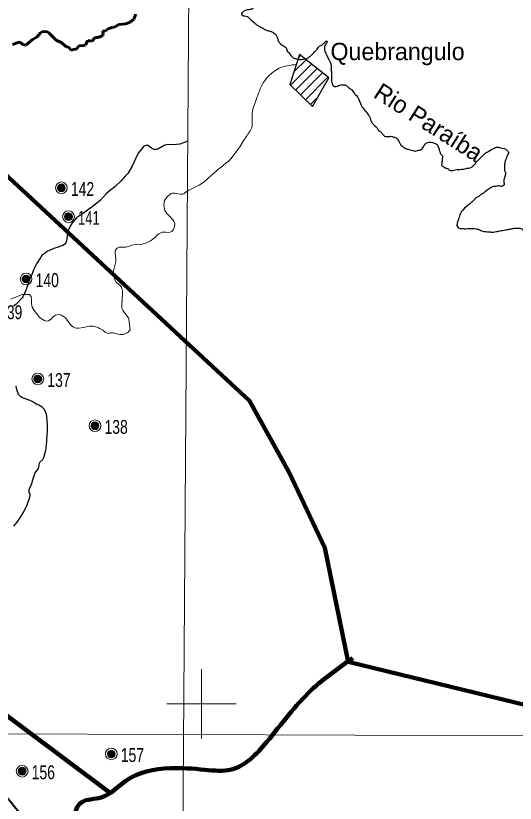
# Model space of a CAD drawing. Extents: x 553962 to 842807, y 8883888 to 9032388.
# Drawn here: x 769644 to 784041, y 8947134 to 8969830 of the extents above; entities that cross this region are included whole.
import ezdxf
from ezdxf.enums import TextEntityAlignment as Align

# ---------------------------------------------------------------- set-up
doc = ezdxf.new("R2010")
doc.units = 0
doc.header["$LTSCALE"] = 160
doc.linetypes.add('LONG_DASH_SHORT_DASH', pattern=[9.9, 6, -1.2, 1.5, -1.2])
for name, color, linetype, lineweight in [('1', 7, 'Continuous', 13), ('15', 7, 'Continuous', 25), ('2', 7, 'Continuous', 13), ('21', 7, 'Continuous', 25), ('22', 7, 'Continuous', 35), ('27', 7, 'Continuous', 90), ('28', 7, 'Continuous', 13), ('33', 7, 'Continuous', 13), ('34', 7, 'LONG_DASH_SHORT_DASH', 60)]:
    doc.layers.add(name, color=color, linetype=linetype, lineweight=lineweight)
doc.layers.add('29', color=7, linetype='Continuous')

msp = doc.modelspace()

# ---------------------------------------------------------------- linework, layer by layer
at = {"layer": '1'}
for p, q in [((775000, 8949000), (775000, 8951000)), ((774000, 8950000), (776000, 8950000))]:
    msp.add_line(p, q, dxfattribs=at)
at = {"layer": '15'}
for points in [[(774602.8, 8966212.5), (774370.7, 8966124.8), (774184.7, 8966111.3), (774031.1, 8966116.6), (773948.1, 8966097.8), (773922.9, 8966088.1), (773734.5, 8965984.2), (773704.8, 8965975.9), (773650.9, 8965970.6), (773623.9, 8965977.8), (773560.7, 8966008.8), (773479, 8966075.7), (773439.6, 8966096.6), (773393, 8966094.2), (773335, 8966071.3), (773293.9, 8966023.7), (773184.1, 8965877.3), (773145.7, 8965807.8), (773003.6, 8965491.1)], [(773003.6, 8965491.1), (772876.2, 8965286.3), (772809.7, 8965219.7), (772672.2, 8965060.2), (772515.1, 8964915.2)], [(772426.4, 8964842.6), (772337.8, 8964772.3), (772263.7, 8964708.4), (772084.4, 8964518.9), (771833.6, 8964315.8), (771711.8, 8964222.2), (771534.3, 8964097.1), (771396.4, 8964007.7), (771274.5, 8963860.1), (771199.1, 8963749.2), (771141.5, 8963622.8), (771105.7, 8963344.6), (771081.7, 8963269.8), (771074.7, 8963258.2), (770999.5, 8963208), (770945.5, 8963184.3), (770869.5, 8963164), (770742.6, 8963121.2), (770635.7, 8963077.9), (770560.9, 8963040.8)], [(772515.1, 8964915.2), (772499.2, 8964900.5), (772426.4, 8964842.6)], [(770560.9, 8963040.8), (770490.9, 8962987.5), (770421.9, 8962947.2), (770408.9, 8962935.6), (770366.5, 8962874.9), (770244.3, 8962682.3), (770199.7, 8962601.9), (770148.4, 8962480.4), (770094.7, 8962338.8), (770049.8, 8962251.6), (769957.7, 8961966), (769897.3, 8961825.1), (769895.5, 8961821.4)], [(769895.5, 8961821.4), (769849.6, 8961727.8), (769830.8, 8961702.9), (769701.8, 8961561.9), (769648.4, 8961508.8), (769580, 8961456.2)]]:
    msp.add_lwpolyline(points, dxfattribs=at)
at = {"layer": '15', "lineweight": 13}
for points in [[(774620.5, 8964798.2), (774552, 8964754.1), (774497.2, 8964707.2), (774476.2, 8964695.2), (774450.1, 8964690.5), (774394.7, 8964689.2), (774232.7, 8964714), (774158, 8964713.2), (774105.8, 8964699.1), (773994.6, 8964598.8), (773932.9, 8964507), (773911.9, 8964374.6), (773942.9, 8964213.2), (773994.2, 8964134.2), (774103.2, 8964022.9), (774168.2, 8963946.8), (774212.8, 8963887), (774229.7, 8963853.7), (774231.8, 8963800.7), (774213.5, 8963718), (774191.2, 8963672.8), (774142.2, 8963615.6), (774117.7, 8963602.2), (774067.7, 8963586.8), (773956.1, 8963596.3), (773888.4, 8963596.2), (773868.2, 8963590.6), (773769.8, 8963541.9), (773730.7, 8963512.2), (773695.4, 8963474.2), (773657.7, 8963442.1), (773524.6, 8963343.4), (773414, 8963287.3), (773289.8, 8963243.3), (773233.6, 8963231.9), (773117.2, 8963233.2), (773049.2, 8963229.7), (772993, 8963215.4), (772920.9, 8963184.8), (772820.3, 8963161.7), (772628, 8963156.3), (772569.3, 8963135), (772532, 8963096.5), (772514.8, 8963068.8), (772511, 8963053.4), (772509.9, 8963014.2), (772519.3, 8962901.8), (772530.2, 8962829.1), (772530.2, 8962744.8), (772466.4, 8962514.8), (772454.7, 8962445.9), (772478.2, 8962273.1), (772526.9, 8962157.7), (772552.2, 8962144.9), (772656.8, 8962059.6), (772687.2, 8962011.3), (772704.8, 8961967.7), (772720, 8961896.7), (772724.2, 8961804.3), (772698.8, 8961509.5), (772703.1, 8961401.7), (772729.1, 8961345.6), (772758.4, 8961300.3), (772898.4, 8961124.9), (772908, 8961099)], [(770761.8, 8961180), (770761.8, 8961180), (770725.9, 8961149.7), (770661.8, 8961084.4), (770620.2, 8961052.8), (770590.7, 8961040.3), (770525.6, 8961029.4), (770470, 8961043.8), (770359.6, 8961109.8), (770310.3, 8961157.5), (770173.7, 8961335.3), (770121.9, 8961426.2), (770105.7, 8961478.6), (770099.7, 8961534.5), (770094.7, 8961679), (770084.1, 8961735), (770073.2, 8961758.8), (770037.8, 8961795.6), (769829.7, 8961795.7), (769504.5, 8961665.3)], [(772908, 8961099), (772941.6, 8960777), (772936.2, 8960765.8), (772913.4, 8960750.9), (772887.3, 8960714.7), (772862.2, 8960689.3), (772811.5, 8960668.2), (772739.1, 8960646.5), (772639.5, 8960641.2), (772515.1, 8960667.5), (772439, 8960688.8), (772386.9, 8960691.5), (772326.5, 8960674.9), (772274.5, 8960681.1), (772220.4, 8960710.5), (772150.5, 8960771.9), (772081.8, 8960810.6), (772025.3, 8960836.6), (771952.7, 8960863.6), (771879.8, 8960881.9), (771823.7, 8960885.7), (771767.5, 8960881.9), (771582.9, 8960843.7), (771462.6, 8960828.6), (771402.4, 8960828.6), (771346.5, 8960836.8), (771292.9, 8960867.6), (771227.8, 8960926.3), (771177, 8960987.5), (771089, 8961111.3), (771077.5, 8961115.8), (771065.7, 8961129), (770953.8, 8961203.7), (770930.2, 8961214.3), (770869.9, 8961218.1), (770794, 8961200.1), (770761.8, 8961180)]]:
    msp.add_lwpolyline(points, dxfattribs=at)
msp.add_spline([(774620.4, 8964798.1), (774933, 8964946), (775463.1, 8965390.5), (775762.3, 8965629.9), (776283.8, 8966339.4), (776454.8, 8966655.7), (776454.8, 8966972.1), (776574.4, 8967408.1), (776779.6, 8967895.3), (777318.2, 8968348.4), (777728.6, 8968425.4)], degree=3, dxfattribs=at)
at = {"layer": '15', "lineweight": 40}
msp.add_spline([(761549.2, 8957020.4), (762383.1, 8955993.9), (763257, 8954902.9), (764214.4, 8953717.3), (766168.2, 8951324.4), (767086.6, 8950171.6), (770317.8, 8946184.2), (771971, 8944146), (773006.3, 8942876.2), (773223.4, 8942642.3), (773373.7, 8942274.8), (774008.3, 8940921.5), (774359, 8940136.3), (774475.8, 8939919.1), (774642.8, 8939785.5), (774893.3, 8939668.5), (775511.2, 8939484.7), (775928.6, 8939267.5), (776078.9, 8939184), (776379.5, 8938916.7), (776680.1, 8938749.6), (776830.4, 8938582.6), (777398.1, 8938348.7), (777899.1, 8938231.7), (778550.4, 8938482.3), (779134.8, 8938866.6), (779452.1, 8939250.8), (779569, 8939384.5), (779685.9, 8939351.1), (779852.9, 8939217.4), (780086.7, 8939217.4), (780604.3, 8939451.3), (781055.2, 8939618.4), (781439.3, 8939618.4), (781823.3, 8939518.1), (782090.5, 8939401.2), (782290.9, 8939367.8), (782524.7, 8939518.1), (782858.7, 8939618.4), (783192.6, 8939651.8), (783509.9, 8939818.9), (783910.7, 8940119.6), (784278.1, 8940336.8), (784625.2, 8940434.5)], degree=3, dxfattribs=at)
at = {"layer": '2'}
msp.add_line((565315.3, 8949866.8), (791497.7, 8949052.2), dxfattribs=at)
msp.add_lwpolyline([(775005.4, 9023438.3), (774482.3, 8948876), (774053.6, 8890875.3)], dxfattribs=at)
at = {"layer": '21'}
msp.add_lwpolyline([(769584.9, 8955116.7), (769680.8, 8955238.5), (769801.4, 8955409.3), (769875.1, 8955536), (769970.4, 8955733.1), (770035, 8955894.2), (770060.3, 8955994.6), (770054.7, 8956046.6), (770031.1, 8956092.8), (770026.8, 8956108.2), (770026.3, 8956140.4), (770033, 8956176.7), (770109.8, 8956352.1), (770134.4, 8956450.7), (770176, 8956578.3), (770205.8, 8956651.7), (770237.8, 8956707.3), (770290.5, 8956773.3), (770311.3, 8956815.5), (770325, 8956934.1), (770342.9, 8956959.6), (770424.5, 8957039.8), (770450.8, 8957094.5), (770512.4, 8957308.6), (770520.2, 8957348.7), (770523.1, 8957397.3), (770533.6, 8957470.1), (770535.7, 8957545.8), (770542.7, 8957594.2), (770547.3, 8957757.9), (770555.3, 8957823), (770559.1, 8958047.7), (770545.7, 8958163.7), (770542.9, 8958280.6), (770527.6, 8958343.7), (770504.8, 8958412.8), (770469.3, 8958477), (770427.5, 8958528.7), (770402.9, 8958550.3), (770312.3, 8958602.6), (770243.8, 8958633.3), (770118.7, 8958710.5), (770027.6, 8958749.1), (769834.5, 8958820.9), (769786.7, 8958847.2), (769736.7, 8958902.4), (769691.5, 8959002.1), (769669.4, 8959086.5), (769658.8, 8959160)], dxfattribs=at)
for points in [[(775254.7, 8971219.1), (775273.9, 8971117.1), (775303.7, 8971055.7), (775353.9, 8970999.2), (775404.2, 8970952.9), (775434.4, 8970922), (775535.3, 8970844.6), (775616.1, 8970797.9), (775722.4, 8970745.9), (775793.2, 8970714.7), (775894.5, 8970667.8), (776066.5, 8970584.5), (776193.4, 8970562.8), (776239.2, 8970562.3), (776325.7, 8970566.5), (776448.3, 8970605.9), (776637.1, 8970654.8), (776678.1, 8970684.9), (776724.2, 8970715), (776770, 8970709.4), (776769.4, 8970663.6), (776763.5, 8970587.3), (776772.7, 8970505.8), (776802.6, 8970449.5), (776837.4, 8970377.9), (776857, 8970311.6), (776856.6, 8970275.9), (776840.7, 8970225.2), (776804.9, 8970205.2), (776713.1, 8970185.8), (776631.5, 8970171.4), (776554.6, 8970121.4), (776498.2, 8970081.2), (776456.9, 8970030.8), (776395.6, 8970006), (776339.6, 8970001.5), (776242.6, 8969966.9), (776211.8, 8969952), (776149.9, 8969876.3), (776186.5, 8969836.6), (776239.8, 8969823.2), (776312, 8969808.4), (776352.3, 8969777.4), (776513.4, 8969633.2), (776568.9, 8969586.9), (776644.6, 8969535.2), (776674.9, 8969519.6), (776695.1, 8969499), (776700.1, 8969499), (776760.9, 8969472.9), (776821.5, 8969431.5), (776867, 8969410.7), (776978.7, 8969389.1), (777074.7, 8969337.2), (777125.2, 8969296)], [(777125.2, 8969296), (777150.2, 8969265.2), (777165.1, 8969229.4), (777194.9, 8969168), (777209.5, 8969106.8), (777234.5, 8969070.9), (777269.6, 8969024.7), (777309.9, 8968988.7), (777365.5, 8968962.7), (777416, 8968926.5), (777445.9, 8968875.3), (777460.7, 8968829.3), (777540.9, 8968731.8), (777570.9, 8968685.7), (777626.2, 8968629.1), (777656.5, 8968603.3), (777697.1, 8968597.8), (777752.9, 8968582), (777819, 8968576.2), (777864.7, 8968570.6), (777981.9, 8968589.7), (778007.3, 8968589.5), (778053.3, 8968604.2), (778130.3, 8968664.5), (778171.3, 8968694.6), (778197.1, 8968724.9), (778212.6, 8968740), (778258.9, 8968790.4), (778315.5, 8968845.8), (778346.6, 8968891.2), (778393, 8968946.7), (778474.9, 8968991.7), (778495.4, 8969006.7), (778521.2, 8969037), (778536.6, 8969047), (778557.1, 8969062), (778577.8, 8969092.3), (778608.4, 8969102.2), (778623.4, 8969076.6), (778582.1, 8969021.1), (778556, 8968965.3), (778540, 8968904.5), (778569, 8968766.7), (778613.7, 8968674.7), (778663.3, 8968567.3), (778708.2, 8968490.5), (778732.7, 8968403.7), (778736.9, 8968327.3), (778736.2, 8968266.2), (778745.1, 8968154.2), (778744.1, 8968062.6), (778748.6, 8968016.8), (778747.8, 8967945.5), (778762.2, 8967874.1), (778787.1, 8967823)], [(778787.1, 8967823), (778827.4, 8967792), (778883.4, 8967791.4), (778949.8, 8967816.2), (778980.5, 8967826), (779067.1, 8967840.3), (779138.3, 8967834.5), (779183.7, 8967808.6), (779239.1, 8967757.1), (779294.7, 8967720.9), (779335, 8967689.9), (779375, 8967628.5), (779420.2, 8967577.1), (779440.2, 8967551.4), (779485.5, 8967505.1), (779530.2, 8967413.1), (779579.8, 8967300.6), (779599.6, 8967249.5), (779644.5, 8967172.7), (779859.8, 8966875.2), (779914.2, 8966737.2), (779949.4, 8966701.3), (780004.7, 8966644.7), (780055.2, 8966608.5), (780089.9, 8966531.8), (780170.7, 8966480.1), (780225.8, 8966403.2), (780276.2, 8966361.9), (780332.1, 8966351.2), (780382.9, 8966350.6), (780459.3, 8966354.9), (780525.2, 8966338.9), (780560.7, 8966328.4), (780606.3, 8966312.6), (780631.5, 8966292), (780696.6, 8966194.6), (780721.4, 8966143.5), (780746.4, 8966102.5), (780796.8, 8966061.3), (780842.1, 8966025.2), (780862.4, 8966014.8), (780902.8, 8965994), (780958.7, 8965983.2), (781014.5, 8965967.3), (781156.5, 8965930.2), (781289.1, 8965959.4), (781319.7, 8965964.1), (781360.7, 8965994.2), (781391.9, 8966049.9), (781510.4, 8966180.9), (781657.8, 8966174.3), (781708.5, 8966158.5), (781754.1, 8966142.7), (781843.9, 8965984), (781873.3, 8965892.1)], [(781873.3, 8965892.1), (781913.2, 8965820.5), (781933.3, 8965799.9), (781937.5, 8965718.4), (781931.7, 8965652.3), (781920.7, 8965586.3), (781920, 8965525.2), (781940, 8965494.5), (781980.5, 8965478.8), (782036, 8965437.5), (782081.8, 8965431.9), (782142.2, 8965380.4), (782243.9, 8965374.2), (782391.7, 8965398.1), (782595.4, 8965421.4), (782641.4, 8965436.2), (782697.4, 8965440.7), (782779.1, 8965465.2), (782809.8, 8965485.3), (782850.9, 8965520.5), (782907.7, 8965591.1), (783026.2, 8965722.2), (783072.5, 8965767.5), (783154.9, 8965853.1), (783257.3, 8965913.1), (783421.2, 8966008.1), (783462.1, 8966028), (783497.9, 8966042.9), (783614.7, 8966026.4), (783807.2, 8965948), (783841.7, 8965856), (783815.8, 8965810.5), (783763.3, 8965668.6), (783752.9, 8965648.3), (783730.2, 8965445), (783734.3, 8965358.5), (783749.2, 8965327.8), (783758.9, 8965287), (783727, 8965165.2), (783715.2, 8965022.8), (783709.2, 8964941.4), (783678.5, 8964931.6), (783657.9, 8964911.4), (783602.1, 8964922.2), (783479.9, 8964913.3), (783413.7, 8964903.8), (783178, 8964758.7), (783106.2, 8964708.6), (783049.8, 8964673.6), (782988.2, 8964623.3), (782906.3, 8964578.4), (782849.6, 8964512.8), (782808.5, 8964477.7), (782782.8, 8964457.6), (782746.8, 8964422.3)], [(782746.8, 8964422.3), (782525.8, 8964226.2), (782474.1, 8964155.5), (782421.7, 8964018.6), (782384.9, 8963917.2), (782379.4, 8963881.7), (782358.3, 8963815.7), (782423.2, 8963708.2), (782550.3, 8963696.7), (782590.5, 8963689.2), (782616.3, 8963690.9), (782825, 8963698.8), (782911.4, 8963687.8), (783022.9, 8963656.1), (783134.4, 8963614.2), (783195.3, 8963608.4), (783266.5, 8963602.6), (783368.2, 8963596.4), (783403.8, 8963596), (783414, 8963595.9), (783490.4, 8963610.4), (783526.1, 8963615.1), (783674, 8963644.1), (783750.4, 8963658.5), (783867.7, 8963677.7), (783959.5, 8963697), (784056.3, 8963711.3), (784132.6, 8963710.5), (784203.7, 8963699.6), (784249.2, 8963673.6), (784284.1, 8963617.3), (784339.5, 8963565.8), (784415.5, 8963539.6), (784471.4, 8963533.9), (784515.3, 8963370.6), (784565, 8963263.2), (784614.6, 8963155.8), (784669.8, 8963083.9), (784740.3, 8963027.2), (784836.2, 8962955), (784896.6, 8962898.3), (785007.9, 8962851.3), (785063.1, 8962784.6), (785123.6, 8962733.1), (785209.5, 8962681.3), (785275.1, 8962634.8), (785320.1, 8962568.2), (785329.9, 8962537.5), (785344.6, 8962486.5), (785348.4, 8962457.4)]]:
    msp.add_spline(points, degree=3, dxfattribs=at)
at = {"layer": '27', "lineweight": 200}
msp.add_line((779222.2, 8951211.2), (787995, 8949076.7), dxfattribs=at)
msp.add_lwpolyline([(779222.2, 8951211.2), (778550.6, 8954494.6), (777527.6, 8956664.6), (776378.1, 8958732.8), (766764.9, 8967647.5)], dxfattribs=at)
at = {"layer": '27'}
msp.add_lwpolyline([(750519.5, 8951321.2), (753181.6, 8952045.1), (767371, 8951165.8), (772338.7, 8947456.5)], dxfattribs=at)
msp.add_spline([(779358.3, 8951316.5), (778152, 8950383.2), (776870.5, 8948893), (775858.2, 8948102.8), (775096.9, 8948098.3), (774081.6, 8948143.1), (772814, 8947781.5), (772105.2, 8947296.6), (771547.4, 8947166.9), (771322, 8946330.6), (771374.4, 8945875.5), (771395.1, 8945546.1), (769593.3, 8944681.6), (768541.6, 8943918.8), (767488.3, 8942812.2), (766189.2, 8941452.3), (765366.7, 8940769), (764084.5, 8940646.2), (763321.5, 8941097.2), (762890.2, 8941044.2), (762866.3, 8940639.2), (762461.9, 8940181.4), (761397.4, 8939821), (760940.2, 8939919.5), (760875, 8939930.2)], degree=3, dxfattribs=at)
at = {"layer": '28'}
for p, q in [((777798.1, 8968629.3), (777855, 8968686.2)), ((777661.4, 8968209.7), (778012.7, 8968561)), ((777563.7, 8967829.2), (778170.3, 8968435.8)), ((777706.7, 8967689.4), (778327.9, 8968310.6)), ((777849.8, 8967549.7), (778485.5, 8968185.3)), ((777992.9, 8967409.9), (778643.1, 8968060.1)), ((778136, 8967270.2), (778343.8, 8967478))]:
    msp.add_line(p, q, dxfattribs=at)
at = {"layer": '28', "lineweight": 25}
msp.add_lwpolyline([(777824.6, 8968710.5), (777543.7, 8967848.7), (778194.1, 8967213.4), (778663.9, 8968043.6)], close=True, dxfattribs=at)
at = {"layer": '33'}
for p, q in [((770850, 8964900), (770850, 8964840)), ((770860, 8964920), (770860, 8964820)), ((770870, 8964940), (770870, 8964800)), ((770880, 8964950), (770880, 8964790)), ((770890, 8964960), (770890, 8964780)), ((770900, 8964970), (770900, 8964770)), ((770910, 8964970), (770910, 8964770)), ((770920, 8964970), (770920, 8964770)), ((770930, 8964980), (770930, 8964760)), ((770940, 8964980), (770940, 8964760)), ((770950, 8964980), (770950, 8964760)), ((770960, 8964980), (770960, 8964760)), ((770970, 8964980), (770970, 8964760)), ((770980, 8964980), (770980, 8964760)), ((770990, 8964980), (770990, 8964760)), ((771000, 8964970), (771000, 8964770)), ((771010, 8964970), (771010, 8964770)), ((771020, 8964960), (771020, 8964780)), ((771030, 8964950), (771030, 8964790)), ((771040, 8964940), (771040, 8964800)), ((771050, 8964930), (771050, 8964810)), ((771060, 8964910), (771060, 8964830)), ((771134, 8964148), (771134, 8963928)), ((771144, 8964148), (771144, 8963928)), ((771154, 8964148), (771154, 8963928)), ((771164, 8964148), (771164, 8963928)), ((771174, 8964148), (771174, 8963928)), ((771184, 8964148), (771184, 8963928)), ((771194, 8964148), (771194, 8963928)), ((771054, 8964068), (771054, 8964008)), ((771064, 8964088), (771064, 8963988)), ((771074, 8964108), (771074, 8963968)), ((771084, 8964118), (771084, 8963958)), ((771094, 8964128), (771094, 8963948)), ((771104, 8964138), (771104, 8963938)), ((771114, 8964138), (771114, 8963938)), ((771124, 8964138), (771124, 8963938)), ((771204, 8964138), (771204, 8963938)), ((771214, 8964138), (771214, 8963938)), ((771224, 8964128), (771224, 8963948)), ((771234, 8964118), (771234, 8963958)), ((771244, 8964108), (771244, 8963968)), ((771254, 8964098), (771254, 8963978)), ((771264, 8964078), (771264, 8963998)), ((769873, 8962333), (769873, 8962153)), ((769883, 8962343), (769883, 8962143)), ((769893, 8962343), (769893, 8962143)), ((769903, 8962343), (769903, 8962143)), ((769913, 8962353), (769913, 8962133)), ((769923, 8962353), (769923, 8962133)), ((769933, 8962353), (769933, 8962133)), ((769943, 8962353), (769943, 8962133)), ((769953, 8962353), (769953, 8962133)), ((769963, 8962353), (769963, 8962133)), ((769973, 8962353), (769973, 8962133)), ((769983, 8962343), (769983, 8962143)), ((769993, 8962343), (769993, 8962143)), ((770003, 8962333), (770003, 8962153)), ((769833, 8962273), (769833, 8962213)), ((769843, 8962293), (769843, 8962193)), ((769853, 8962313), (769853, 8962173)), ((769863, 8962323), (769863, 8962163)), ((770013, 8962323), (770013, 8962163)), ((770023, 8962313), (770023, 8962173)), ((770033, 8962303), (770033, 8962183)), ((770043, 8962283), (770043, 8962203)), ((770170, 8959394), (770170, 8959334)), ((770180, 8959414), (770180, 8959314)), ((770190, 8959434), (770190, 8959294)), ((770200, 8959444), (770200, 8959284)), ((770210, 8959454), (770210, 8959274)), ((770220, 8959464), (770220, 8959264)), ((770230, 8959464), (770230, 8959264)), ((770240, 8959464), (770240, 8959264)), ((770250, 8959474), (770250, 8959254)), ((770260, 8959474), (770260, 8959254)), ((770270, 8959474), (770270, 8959254)), ((770280, 8959474), (770280, 8959254)), ((770290, 8959474), (770290, 8959254)), ((770300, 8959474), (770300, 8959254)), ((770310, 8959474), (770310, 8959254)), ((770320, 8959464), (770320, 8959264)), ((770330, 8959464), (770330, 8959264)), ((770340, 8959454), (770340, 8959274)), ((770350, 8959444), (770350, 8959284)), ((770360, 8959434), (770360, 8959294)), ((770370, 8959424), (770370, 8959304)), ((770380, 8959404), (770380, 8959324)), ((771819, 8958042), (771819, 8957982)), ((771829, 8958062), (771829, 8957962)), ((771839, 8958082), (771839, 8957942)), ((771849, 8958092), (771849, 8957932)), ((771859, 8958102), (771859, 8957922)), ((771869, 8958112), (771869, 8957912)), ((771879, 8958112), (771879, 8957912)), ((771889, 8958112), (771889, 8957912)), ((771899, 8958122), (771899, 8957902)), ((771909, 8958122), (771909, 8957902)), ((771919, 8958122), (771919, 8957902)), ((771929, 8958122), (771929, 8957902)), ((771939, 8958122), (771939, 8957902)), ((771949, 8958122), (771949, 8957902)), ((771959, 8958122), (771959, 8957902)), ((771969, 8958112), (771969, 8957912)), ((771979, 8958112), (771979, 8957912)), ((771989, 8958102), (771989, 8957922)), ((771999, 8958092), (771999, 8957932)), ((772009, 8958082), (772009, 8957942)), ((772019, 8958072), (772019, 8957952)), ((772029, 8958052), (772029, 8957972)), ((772288, 8948586), (772288, 8948526)), ((772298, 8948606), (772298, 8948506)), ((772308, 8948626), (772308, 8948486)), ((772318, 8948636), (772318, 8948476)), ((772328, 8948646), (772328, 8948466)), ((772338, 8948656), (772338, 8948456)), ((772348, 8948656), (772348, 8948456)), ((772358, 8948656), (772358, 8948456)), ((772368, 8948666), (772368, 8948446)), ((772378, 8948666), (772378, 8948446)), ((772388, 8948666), (772388, 8948446)), ((772398, 8948666), (772398, 8948446)), ((772408, 8948666), (772408, 8948446)), ((772418, 8948666), (772418, 8948446)), ((772428, 8948666), (772428, 8948446)), ((772438, 8948656), (772438, 8948456)), ((772448, 8948656), (772448, 8948456)), ((772458, 8948646), (772458, 8948466)), ((772468, 8948636), (772468, 8948476)), ((772478, 8948626), (772478, 8948486)), ((772488, 8948616), (772488, 8948496)), ((772498, 8948596), (772498, 8948516)), ((769719, 8948089), (769719, 8948029)), ((769729, 8948109), (769729, 8948009)), ((769739, 8948129), (769739, 8947989)), ((769749, 8948139), (769749, 8947979)), ((769759, 8948149), (769759, 8947969)), ((769769, 8948159), (769769, 8947959)), ((769779, 8948159), (769779, 8947959)), ((769789, 8948159), (769789, 8947959)), ((769799, 8948169), (769799, 8947949)), ((769809, 8948169), (769809, 8947949)), ((769819, 8948169), (769819, 8947949)), ((769829, 8948169), (769829, 8947949)), ((769839, 8948169), (769839, 8947949)), ((769849, 8948169), (769849, 8947949)), ((769859, 8948169), (769859, 8947949)), ((769869, 8948159), (769869, 8947959)), ((769879, 8948159), (769879, 8947959)), ((769889, 8948149), (769889, 8947969)), ((769899, 8948139), (769899, 8947979)), ((769909, 8948129), (769909, 8947989)), ((769919, 8948119), (769919, 8947999)), ((769929, 8948099), (769929, 8948019))]:
    msp.add_line(p, q, dxfattribs=at)
for centre, radius in [((770960, 8964870), 168.7), ((770960, 8964870), 111), ((771164, 8964038), 168.7), ((771164, 8964038), 111), ((769943, 8962243), 168.7), ((769943, 8962243), 111), ((770280, 8959364), 168.7), ((770280, 8959364), 111), ((771929, 8958012), 168.7), ((771929, 8958012), 111), ((772398, 8948556), 168.7), ((772398, 8948556), 111), ((769829, 8948059), 168.7), ((769829, 8948059), 111)]:
    msp.add_circle(centre, radius, dxfattribs=at)
at = {"layer": '34'}
for points in [[(771181.1, 8968911.9), (771232.2, 8968842.1), (771403.7, 8968873.3), (771403.7, 8968873.3), (771458.9, 8968967.1), (771607.7, 8968969.9), (771652.6, 8968991.1), (771717.4, 8969119.8), (771834.2, 8969096.5), (771935.9, 8969198.1), (772018.4, 8969202.2), (772155.3, 8969264.8), (772159.1, 8969321.5), (772140.8, 8969382.4), (772226.6, 8969390.3), (772308.9, 8969456.7), (772446.2, 8969501.6), (772474.6, 8969493.3), (772618.1, 8969576.7), (772815.2, 8969593.9), (772944.1, 8969641.2), (773047, 8969731.2), (773102.9, 8969872.7)], [(769546.6, 8969001.4), (769742.5, 8969063.8), (769785.4, 8969059.9), (769844.5, 8969001.3), (769938.3, 8968981.8), (770128.5, 8969144.1), (770257.8, 8969222.4), (770348, 8969324.1), (770402.7, 8969363), (770539.7, 8969371), (770598.9, 8969335.8), (770812.7, 8969130.4), (770975.1, 8969053.6), (771089, 8968946.3), (771181.1, 8968911.9)]]:
    msp.add_lwpolyline(points, dxfattribs=at)

# ---------------------------------------------------------------- texts
at = {"layer": '22'}
msp.add_text('Rio Paraíba', height=500, rotation=327.426, dxfattribs=at).set_placement((781409.9, 8966549.2), align=Align.CENTER)
at = {"layer": '29'}
msp.add_text('Quebrangulo', height=500, dxfattribs=at).set_placement((778715.4, 8968550.1))
at = {"layer": '33'}
for s, width, p in [('142', 0.75, (771234.2, 8964637.1)), ('141', 0.7, (771438.2, 8963805.1)), ('140', 0.75, (770217.2, 8962010.1)), ('139', 0.75, (769164.2, 8961085.1)), ('137', 0.75, (770554.2, 8959131.1)), ('138', 0.75, (772203.2, 8957779.1)), ('157', 0.75, (772672.2, 8948323.1)), ('156', 0.75, (770103.2, 8947826.1))]:
    msp.add_text(s, height=400, dxfattribs=dict(at, width=width)).set_placement(p)

doc.saveas('drawing.dxf')
